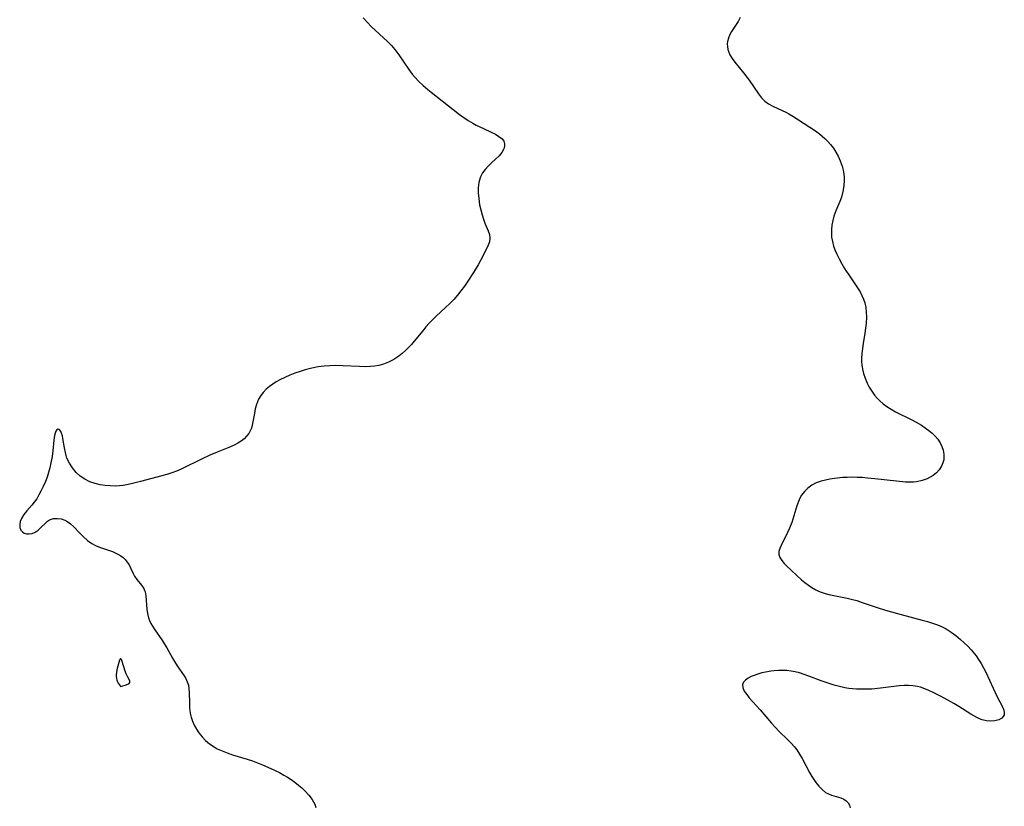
# Model space of a CAD drawing. Header units: metres. Extents: x 1073367 to 1082519, y 1569854 to 1574957.
# Tile 849 of 1056: x 1079077 to 1079386, y 1572645 to 1572892. Entities that reach past the tile are written whole.
import ezdxf

# ---------------------------------------------------------------- set-up
doc = ezdxf.new("R2010")
doc.units = ezdxf.units.M
doc.layers.add('CGG_CurvaNivelLidar_v1', color=253, linetype='Continuous', lineweight=30)

msp = doc.modelspace()

# ---------------------------------------------------------------- linework, layer by layer
at = {"layer": 'CGG_CurvaNivelLidar_v1'}
for p, q in [((1079184.7263, 1572892.56, 72.5), (1079186.0593, 1572891.1257, 72.5)), ((1079303.2221, 1572892.7177, 73), (1079302.5774, 1572891.4158, 73)), ((1079186.0593, 1572891.1257, 72.5), (1079187.2958, 1572889.8995, 72.5)), ((1079187.2958, 1572889.8995, 72.5), (1079192.4054, 1572885.1173, 72.5)), ((1079302.5774, 1572891.4158, 73), (1079300.5315, 1572888.2506, 73)), ((1079299.9899, 1572887.2883, 73), (1079299.5344, 1572886.232, 73)), ((1079300.5315, 1572888.2506, 73), (1079299.9899, 1572887.2883, 73)), ((1079192.4054, 1572885.1173, 72.5), (1079193.6049, 1572883.8872, 72.5)), ((1079193.6049, 1572883.8872, 72.5), (1079194.7227, 1572882.5987, 72.5)), ((1079299.252, 1572885.1429, 73), (1079299.1818, 1572884.3763, 73)), ((1079299.1818, 1572884.3763, 73), (1079299.2137, 1572883.603, 73)), ((1079299.2137, 1572883.603, 73), (1079299.3872, 1572882.6521, 73)), ((1079299.5344, 1572886.232, 73), (1079299.252, 1572885.1429, 73)), ((1079194.7227, 1572882.5987, 72.5), (1079195.9493, 1572880.9384, 72.5)), ((1079195.9493, 1572880.9384, 72.5), (1079199.0517, 1572876.3306, 72.5)), ((1079299.3872, 1572882.6521, 73), (1079299.6597, 1572881.814, 73)), ((1079299.6597, 1572881.814, 73), (1079300.0325, 1572880.9918, 73)), ((1079300.0325, 1572880.9918, 73), (1079300.744, 1572879.805, 73)), ((1079300.744, 1572879.805, 73), (1079301.5931, 1572878.6412, 73)), ((1079301.5931, 1572878.6412, 73), (1079304.3249, 1572875.2731, 73)), ((1079199.0517, 1572876.3306, 72.5), (1079200.1593, 1572874.8763, 72.5)), ((1079200.1593, 1572874.8763, 72.5), (1079200.9359, 1572873.9679, 72.5)), ((1079200.9359, 1572873.9679, 72.5), (1079202.2436, 1572872.5923, 72.5)), ((1079304.3249, 1572875.2731, 73), (1079306.0738, 1572872.9852, 73)), ((1079202.2436, 1572872.5923, 72.5), (1079203.6315, 1572871.2824, 72.5)), ((1079203.6315, 1572871.2824, 72.5), (1079205.0855, 1572870.0329, 72.5)), ((1079306.0738, 1572872.9852, 73), (1079308.9511, 1572868.6867, 73)), ((1079205.0855, 1572870.0329, 72.5), (1079206.1536, 1572869.1774, 72.5)), ((1079206.1536, 1572869.1774, 72.5), (1079209.5533, 1572866.5379, 72.5)), ((1079308.9511, 1572868.6867, 73), (1079309.908, 1572867.4457, 73)), ((1079209.5533, 1572866.5379, 72.5), (1079215.0103, 1572862.2246, 72.5)), ((1079309.908, 1572867.4457, 73), (1079310.984, 1572866.3582, 73)), ((1079310.984, 1572866.3582, 73), (1079312.1715, 1572865.4987, 73)), ((1079312.1715, 1572865.4987, 73), (1079313.4836, 1572864.7719, 73)), ((1079313.4836, 1572864.7719, 73), (1079317.759, 1572862.7981, 73)), ((1079215.0103, 1572862.2246, 72.5), (1079216.3761, 1572861.2092, 72.5)), ((1079317.759, 1572862.7981, 73), (1079318.523, 1572862.4004, 73)), ((1079318.523, 1572862.4004, 73), (1079319.8263, 1572861.6456, 73)), ((1079319.8263, 1572861.6456, 73), (1079326.8834, 1572857.0437, 73)), ((1079216.3761, 1572861.2092, 72.5), (1079217.7559, 1572860.2963, 72.5)), ((1079217.7559, 1572860.2963, 72.5), (1079219.173, 1572859.4581, 72.5)), ((1079219.173, 1572859.4581, 72.5), (1079220.2921, 1572858.8516, 72.5)), ((1079220.2921, 1572858.8516, 72.5), (1079222.5315, 1572857.7587, 72.5)), ((1079222.5315, 1572857.7587, 72.5), (1079224.9856, 1572856.6667, 72.5)), ((1079224.9856, 1572856.6667, 72.5), (1079226.2916, 1572856.0185, 72.5)), ((1079226.2916, 1572856.0185, 72.5), (1079227.4376, 1572855.3206, 72.5)), ((1079326.8834, 1572857.0437, 73), (1079328.1761, 1572856.1131, 73)), ((1079328.1761, 1572856.1131, 73), (1079329.042, 1572855.4134, 73)), ((1079329.042, 1572855.4134, 73), (1079329.8723, 1572854.6742, 73)), ((1079227.4376, 1572855.3206, 72.5), (1079228.4058, 1572854.5015, 72.5)), ((1079228.4058, 1572854.5015, 72.5), (1079228.9409, 1572853.7825, 72.5)), ((1079228.9409, 1572853.7825, 72.5), (1079229.2118, 1572853.01, 72.5)), ((1079229.2118, 1572853.01, 72.5), (1079229.1851, 1572852.2043, 72.5)), ((1079329.8723, 1572854.6742, 73), (1079330.7972, 1572853.7597, 73)), ((1079330.7972, 1572853.7597, 73), (1079331.6568, 1572852.7898, 73)), ((1079331.6568, 1572852.7898, 73), (1079332.528, 1572851.6319, 73)), ((1079227.467, 1572849.2535, 72.5), (1079226.3514, 1572848.1458, 72.5)), ((1079228.3057, 1572850.3047, 72.5), (1079227.467, 1572849.2535, 72.5)), ((1079228.9104, 1572851.3653, 72.5), (1079228.3057, 1572850.3047, 72.5)), ((1079229.1851, 1572852.2043, 72.5), (1079228.9104, 1572851.3653, 72.5)), ((1079332.528, 1572851.6319, 73), (1079333.3067, 1572850.4111, 73)), ((1079333.3067, 1572850.4111, 73), (1079333.9987, 1572849.1417, 73)), ((1079225.135, 1572847.0328, 72.5), (1079224.0909, 1572846.0249, 72.5)), ((1079226.3514, 1572848.1458, 72.5), (1079225.135, 1572847.0328, 72.5)), ((1079333.9987, 1572849.1417, 73), (1079334.7066, 1572847.5871, 73)), ((1079334.7066, 1572847.5871, 73), (1079335.2768, 1572845.9922, 73)), ((1079222.2562, 1572843.8144, 72.5), (1079221.5866, 1572842.5846, 72.5)), ((1079223.1121, 1572844.9559, 72.5), (1079222.2562, 1572843.8144, 72.5)), ((1079224.0909, 1572846.0249, 72.5), (1079223.1121, 1572844.9559, 72.5)), ((1079335.2768, 1572845.9922, 73), (1079335.6051, 1572844.7436, 73)), ((1079335.6051, 1572844.7436, 73), (1079335.8198, 1572843.4794, 73)), ((1079335.8198, 1572843.4794, 73), (1079335.897, 1572842.5403, 73)), ((1079221.0708, 1572840.8049, 72.5), (1079220.9104, 1572839.2013, 72.5)), ((1079221.4773, 1572842.3162, 72.5), (1079221.0708, 1572840.8049, 72.5)), ((1079221.5866, 1572842.5846, 72.5), (1079221.4773, 1572842.3162, 72.5)), ((1079335.9148, 1572841.5962, 73), (1079335.8135, 1572839.7763, 73)), ((1079335.897, 1572842.5403, 73), (1079335.9148, 1572841.5962, 73)), ((1079220.9104, 1572839.2013, 72.5), (1079220.9276, 1572837.5375, 72.5)), ((1079220.9276, 1572837.5375, 72.5), (1079221.0673, 1572835.8411, 72.5)), ((1079335.5409, 1572837.9713, 73), (1079335.0868, 1572836.2074, 73)), ((1079335.8135, 1572839.7763, 73), (1079335.5409, 1572837.9713, 73)), ((1079221.0673, 1572835.8411, 72.5), (1079221.3632, 1572833.7628, 72.5)), ((1079221.3632, 1572833.7628, 72.5), (1079221.6972, 1572832.2206, 72.5)), ((1079334.6104, 1572834.8885, 73), (1079333.3512, 1572831.9126, 73)), ((1079335.0868, 1572836.2074, 73), (1079334.6104, 1572834.8885, 73)), ((1079221.6972, 1572832.2206, 72.5), (1079222.1032, 1572830.7141, 72.5)), ((1079222.1032, 1572830.7141, 72.5), (1079222.5317, 1572829.3289, 72.5)), ((1079333.3512, 1572831.9126, 73), (1079332.7198, 1572830.2083, 73)), ((1079222.5317, 1572829.3289, 72.5), (1079223.0079, 1572828.0149, 72.5)), ((1079223.0079, 1572828.0149, 72.5), (1079224.0456, 1572825.5914, 72.5)), ((1079332.3479, 1572828.8462, 73), (1079332.0886, 1572827.462, 73)), ((1079332.7198, 1572830.2083, 73), (1079332.3479, 1572828.8462, 73)), ((1079224.0456, 1572825.5914, 72.5), (1079224.4293, 1572824.4568, 72.5)), ((1079224.4293, 1572824.4568, 72.5), (1079224.5888, 1572823.3368, 72.5)), ((1079331.9395, 1572826.0683, 73), (1079331.9045, 1572824.8711, 73)), ((1079331.9045, 1572824.8711, 73), (1079331.9764, 1572823.6798, 73)), ((1079332.0886, 1572827.462, 73), (1079331.9395, 1572826.0683, 73)), ((1079224.4537, 1572822.235, 72.5), (1079224.0838, 1572821.1102, 72.5)), ((1079224.5888, 1572823.3368, 72.5), (1079224.4537, 1572822.235, 72.5)), ((1079331.9764, 1572823.6798, 73), (1079332.2244, 1572822.2686, 73)), ((1079332.2244, 1572822.2686, 73), (1079332.6222, 1572820.8694, 73)), ((1079223.5551, 1572819.9492, 72.5), (1079221.6597, 1572816.3195, 72.5)), ((1079224.0838, 1572821.1102, 72.5), (1079223.5551, 1572819.9492, 72.5)), ((1079332.6222, 1572820.8694, 73), (1079333.1358, 1572819.4807, 73)), ((1079333.1358, 1572819.4807, 73), (1079333.6197, 1572818.3571, 73)), ((1079333.6197, 1572818.3571, 73), (1079334.3526, 1572816.8315, 73)), ((1079221.6597, 1572816.3195, 72.5), (1079220.8903, 1572814.9363, 72.5)), ((1079334.3526, 1572816.8315, 73), (1079335.1557, 1572815.3222, 73)), ((1079335.1557, 1572815.3222, 73), (1079336.0216, 1572813.8373, 73)), ((1079219.4574, 1572812.5372, 72.5), (1079217.6444, 1572809.826, 72.5)), ((1079220.8903, 1572814.9363, 72.5), (1079219.4574, 1572812.5372, 72.5)), ((1079336.0216, 1572813.8373, 73), (1079336.5691, 1572812.9633, 73)), ((1079336.5691, 1572812.9633, 73), (1079337.1368, 1572812.103, 73)), ((1079337.1368, 1572812.103, 73), (1079339.2792, 1572809.0325, 73)), ((1079217.6444, 1572809.826, 72.5), (1079216.5532, 1572808.2822, 72.5)), ((1079339.2792, 1572809.0325, 73), (1079340.1268, 1572807.7442, 73)), ((1079215.4217, 1572806.7581, 72.5), (1079214.3464, 1572805.3979, 72.5)), ((1079216.5532, 1572808.2822, 72.5), (1079215.4217, 1572806.7581, 72.5)), ((1079340.1268, 1572807.7442, 73), (1079340.9088, 1572806.4343, 73)), ((1079340.9088, 1572806.4343, 73), (1079341.4955, 1572805.3063, 73)), ((1079211.9462, 1572802.7648, 72.5), (1079210.6208, 1572801.4977, 72.5)), ((1079213.2151, 1572804.0852, 72.5), (1079211.9462, 1572802.7648, 72.5)), ((1079214.3464, 1572805.3979, 72.5), (1079213.2151, 1572804.0852, 72.5)), ((1079341.4955, 1572805.3063, 73), (1079341.9971, 1572804.1524, 73)), ((1079341.9971, 1572804.1524, 73), (1079342.3932, 1572802.9682, 73)), ((1079342.3932, 1572802.9682, 73), (1079342.7036, 1572801.5427, 73)), ((1079210.6208, 1572801.4977, 72.5), (1079207.6941, 1572798.8106, 72.5)), ((1079342.7036, 1572801.5427, 73), (1079342.8709, 1572800.0803, 73)), ((1079342.8709, 1572800.0803, 73), (1079342.9214, 1572798.5909, 73)), ((1079205.4614, 1572796.5797, 72.5), (1079204.4373, 1572795.4368, 72.5)), ((1079206.5591, 1572797.7121, 72.5), (1079205.4614, 1572796.5797, 72.5)), ((1079207.6941, 1572798.8106, 72.5), (1079206.5591, 1572797.7121, 72.5)), ((1079342.9214, 1572798.5909, 73), (1079342.8353, 1572796.5524, 73)), ((1079203.4524, 1572794.2635, 72.5), (1079200.8018, 1572790.9294, 72.5)), ((1079204.4373, 1572795.4368, 72.5), (1079203.4524, 1572794.2635, 72.5)), ((1079342.4623, 1572793.5224, 73), (1079341.897, 1572790.2464, 73)), ((1079342.6787, 1572795.0388, 73), (1079342.4623, 1572793.5224, 73)), ((1079342.8353, 1572796.5524, 73), (1079342.6787, 1572795.0388, 73)), ((1079200.8018, 1572790.9294, 72.5), (1079199.9274, 1572789.9103, 72.5)), ((1079198.0611, 1572787.999, 72.5), (1079197.0128, 1572787.0823, 72.5)), ((1079199.0147, 1572788.9308, 72.5), (1079198.0611, 1572787.999, 72.5)), ((1079199.9274, 1572789.9103, 72.5), (1079199.0147, 1572788.9308, 72.5)), ((1079341.6568, 1572788.6732, 73), (1079341.4769, 1572787.1049, 73)), ((1079341.897, 1572790.2464, 73), (1079341.6568, 1572788.6732, 73)), ((1079192.6731, 1572784.3643, 72.5), (1079191.1902, 1572783.7857, 72.5)), ((1079194.3365, 1572785.217, 72.5), (1079192.6731, 1572784.3643, 72.5)), ((1079195.9152, 1572786.2376, 72.5), (1079194.3365, 1572785.217, 72.5)), ((1079197.0128, 1572787.0823, 72.5), (1079195.9152, 1572786.2376, 72.5)), ((1079341.4769, 1572787.1049, 73), (1079341.3833, 1572785.5476, 73)), ((1079341.3833, 1572785.5476, 73), (1079341.3837, 1572784.544, 73)), ((1079341.3837, 1572784.544, 73), (1079341.4464, 1572783.5493, 73)), ((1079164.923, 1572781.4659, 72.5), (1079163.3169, 1572780.8776, 72.5)), ((1079166.5545, 1572781.9893, 72.5), (1079164.923, 1572781.4659, 72.5)), ((1079168.5718, 1572782.5097, 72.5), (1079166.5545, 1572781.9893, 72.5)), ((1079170.5866, 1572782.871, 72.5), (1079168.5718, 1572782.5097, 72.5)), ((1079172.4403, 1572783.0901, 72.5), (1079170.5866, 1572782.871, 72.5)), ((1079174.301, 1572783.2245, 72.5), (1079172.4403, 1572783.0901, 72.5)), ((1079176.1683, 1572783.2842, 72.5), (1079174.301, 1572783.2245, 72.5)), ((1079178.4538, 1572783.2595, 72.5), (1079176.1683, 1572783.2842, 72.5)), ((1079183.5737, 1572782.9884, 72.5), (1079178.4538, 1572783.2595, 72.5)), ((1079185.3315, 1572782.9465, 72.5), (1079183.5737, 1572782.9884, 72.5)), ((1079187.0665, 1572782.9972, 72.5), (1079185.3315, 1572782.9465, 72.5)), ((1079188.3601, 1572783.1256, 72.5), (1079187.0665, 1572782.9972, 72.5)), ((1079189.6563, 1572783.3573, 72.5), (1079188.3601, 1572783.1256, 72.5)), ((1079191.1902, 1572783.7857, 72.5), (1079189.6563, 1572783.3573, 72.5)), ((1079341.4464, 1572783.5493, 73), (1079341.6544, 1572782.1773, 73)), ((1079341.6544, 1572782.1773, 73), (1079341.9879, 1572780.8271, 73)), ((1079157.4497, 1572778.1498, 72.5), (1079156.3448, 1572777.469, 72.5)), ((1079158.6078, 1572778.783, 72.5), (1079157.4497, 1572778.1498, 72.5)), ((1079160.1486, 1572779.5365, 72.5), (1079158.6078, 1572778.783, 72.5)), ((1079161.7381, 1572780.2386, 72.5), (1079160.1486, 1572779.5365, 72.5)), ((1079163.3169, 1572780.8776, 72.5), (1079161.7381, 1572780.2386, 72.5)), ((1079341.9879, 1572780.8271, 73), (1079342.5069, 1572779.295, 73)), ((1079342.5069, 1572779.295, 73), (1079343.1509, 1572777.8016, 73)), ((1079154.2693, 1572775.8455, 72.5), (1079153.343, 1572774.8844, 72.5)), ((1079155.3075, 1572776.73, 72.5), (1079154.2693, 1572775.8455, 72.5)), ((1079156.3448, 1572777.469, 72.5), (1079155.3075, 1572776.73, 72.5)), ((1079343.1509, 1572777.8016, 73), (1079343.8322, 1572776.4923, 73)), ((1079343.8322, 1572776.4923, 73), (1079344.6036, 1572775.231, 73)), ((1079344.6036, 1572775.231, 73), (1079345.4668, 1572774.0291, 73)), ((1079151.5333, 1572771.9121, 72.5), (1079151.2357, 1572771.0489, 72.5)), ((1079151.8965, 1572772.7467, 72.5), (1079151.5333, 1572771.9121, 72.5)), ((1079152.5447, 1572773.8511, 72.5), (1079151.8965, 1572772.7467, 72.5)), ((1079153.343, 1572774.8844, 72.5), (1079152.5447, 1572773.8511, 72.5)), ((1079345.4668, 1572774.0291, 73), (1079346.2635, 1572773.0776, 73)), ((1079346.2635, 1572773.0776, 73), (1079347.1265, 1572772.1828, 73)), ((1079347.1265, 1572772.1828, 73), (1079348.1765, 1572771.2501, 73)), ((1079150.8534, 1572769.6618, 72.5), (1079150.545, 1572768.2618, 72.5)), ((1079151.2357, 1572771.0489, 72.5), (1079150.8534, 1572769.6618, 72.5)), ((1079348.1765, 1572771.2501, 73), (1079349.3057, 1572770.4034, 73)), ((1079349.3057, 1572770.4034, 73), (1079350.6487, 1572769.5635, 73)), ((1079350.6487, 1572769.5635, 73), (1079352.0582, 1572768.7981, 73)), ((1079352.0582, 1572768.7981, 73), (1079357.175, 1572766.2329, 73)), ((1079150.545, 1572768.2618, 72.5), (1079149.8875, 1572764.582, 72.5)), ((1079357.175, 1572766.2329, 73), (1079358.5423, 1572765.5016, 73)), ((1079088.1903, 1572762.7366, 72.5), (1079087.9274, 1572762.071, 72.5)), ((1079088.4698, 1572763.1121, 72.5), (1079088.1903, 1572762.7366, 72.5)), ((1079088.7871, 1572763.2839, 72.5), (1079088.4698, 1572763.1121, 72.5)), ((1079089.1222, 1572763.2302, 72.5), (1079088.7871, 1572763.2839, 72.5)), ((1079089.4517, 1572762.9698, 72.5), (1079089.1222, 1572763.2302, 72.5)), ((1079089.7323, 1572762.563, 72.5), (1079089.4517, 1572762.9698, 72.5)), ((1079089.974, 1572762.0206, 72.5), (1079089.7323, 1572762.563, 72.5)), ((1079149.2729, 1572762.7795, 72.5), (1079148.7799, 1572761.952, 72.5)), ((1079149.6378, 1572763.6418, 72.5), (1079149.2729, 1572762.7795, 72.5)), ((1079149.8875, 1572764.582, 72.5), (1079149.6378, 1572763.6418, 72.5)), ((1079358.5423, 1572765.5016, 73), (1079360.1897, 1572764.5346, 73)), ((1079360.1897, 1572764.5346, 73), (1079361.4061, 1572763.7298, 73)), ((1079361.4061, 1572763.7298, 73), (1079362.5589, 1572762.8748, 73)), ((1079362.5589, 1572762.8748, 73), (1079363.5783, 1572762.0193, 73)), ((1079087.5407, 1572759.8841, 72.5), (1079087.1914, 1572756.551, 72.5)), ((1079087.7452, 1572761.2806, 72.5), (1079087.5407, 1572759.8841, 72.5)), ((1079087.9274, 1572762.071, 72.5), (1079087.7452, 1572761.2806, 72.5)), ((1079090.2003, 1572761.2382, 72.5), (1079089.974, 1572762.0206, 72.5)), ((1079090.3827, 1572760.3319, 72.5), (1079090.2003, 1572761.2382, 72.5)), ((1079090.8435, 1572757.4671, 72.5), (1079090.3827, 1572760.3319, 72.5)), ((1079146.3713, 1572759.5642, 72.5), (1079145.3234, 1572758.8852, 72.5)), ((1079147.3199, 1572760.3188, 72.5), (1079146.3713, 1572759.5642, 72.5)), ((1079148.1113, 1572761.1049, 72.5), (1079147.3199, 1572760.3188, 72.5)), ((1079148.7799, 1572761.952, 72.5), (1079148.1113, 1572761.1049, 72.5)), ((1079363.5783, 1572762.0193, 73), (1079364.5094, 1572761.1129, 73)), ((1079364.5094, 1572761.1129, 73), (1079365.3286, 1572760.1471, 73)), ((1079365.3286, 1572760.1471, 73), (1079366.0524, 1572759.049, 73)), ((1079087.1914, 1572756.551, 72.5), (1079086.9647, 1572754.735, 72.5)), ((1079091.1562, 1572755.9329, 72.5), (1079090.8435, 1572757.4671, 72.5)), ((1079142.5633, 1572757.5799, 72.5), (1079138.8251, 1572756.1238, 72.5)), ((1079144.1929, 1572758.2836, 72.5), (1079142.5633, 1572757.5799, 72.5)), ((1079145.3234, 1572758.8852, 72.5), (1079144.1929, 1572758.2836, 72.5)), ((1079366.0524, 1572759.049, 73), (1079366.6196, 1572757.895, 73)), ((1079366.6196, 1572757.895, 73), (1079367.0249, 1572756.7067, 73)), ((1079367.0249, 1572756.7067, 73), (1079367.2543, 1572755.5044, 73)), ((1079086.9647, 1572754.735, 72.5), (1079086.6053, 1572752.6923, 72.5)), ((1079091.382, 1572755.0859, 72.5), (1079091.1562, 1572755.9329, 72.5)), ((1079091.6613, 1572754.2483, 72.5), (1079091.382, 1572755.0859, 72.5)), ((1079092.4037, 1572752.6374, 72.5), (1079091.6613, 1572754.2483, 72.5)), ((1079133.8855, 1572753.8966, 72.5), (1079128.0033, 1572750.9521, 72.5)), ((1079136.543, 1572755.1538, 72.5), (1079133.8855, 1572753.8966, 72.5)), ((1079138.8251, 1572756.1238, 72.5), (1079136.543, 1572755.1538, 72.5)), ((1079367.2208, 1572753.7201, 73), (1079366.9879, 1572752.7754, 73)), ((1079367.2655, 1572754.0592, 73), (1079367.2208, 1572753.7201, 73)), ((1079367.2543, 1572755.5044, 73), (1079367.2655, 1572754.0592, 73)), ((1079086.2641, 1572751.2035, 72.5), (1079085.86, 1572749.7209, 72.5)), ((1079086.6053, 1572752.6923, 72.5), (1079086.2641, 1572751.2035, 72.5)), ((1079093.3711, 1572751.1251, 72.5), (1079092.4037, 1572752.6374, 72.5)), ((1079094.5394, 1572749.7461, 72.5), (1079093.3711, 1572751.1251, 72.5)), ((1079126.3429, 1572750.2587, 72.5), (1079124.6382, 1572749.6393, 72.5)), ((1079128.0033, 1572750.9521, 72.5), (1079126.3429, 1572750.2587, 72.5)), ((1079365.7876, 1572750.5843, 73), (1079364.9207, 1572749.6279, 73)), ((1079366.4861, 1572751.6393, 73), (1079365.7876, 1572750.5843, 73)), ((1079366.9879, 1572752.7754, 73), (1079366.4861, 1572751.6393, 73)), ((1079085.3923, 1572748.2573, 72.5), (1079084.8569, 1572746.826, 72.5)), ((1079085.86, 1572749.7209, 72.5), (1079085.3923, 1572748.2573, 72.5)), ((1079095.837, 1572748.5817, 72.5), (1079094.5394, 1572749.7461, 72.5)), ((1079097.2794, 1572747.5887, 72.5), (1079095.837, 1572748.5817, 72.5)), ((1079098.8449, 1572746.7871, 72.5), (1079097.2794, 1572747.5887, 72.5)), ((1079121.5171, 1572748.6625, 72.5), (1079114.8009, 1572746.8305, 72.5)), ((1079122.9962, 1572749.0961, 72.5), (1079121.5171, 1572748.6625, 72.5)), ((1079124.6382, 1572749.6393, 72.5), (1079122.9962, 1572749.0961, 72.5)), ((1079330.0494, 1572747.3123, 73), (1079328.7024, 1572746.9524, 73)), ((1079331.4432, 1572747.6002, 73), (1079330.0494, 1572747.3123, 73)), ((1079332.8729, 1572747.8261, 73), (1079331.4432, 1572747.6002, 73)), ((1079335.3825, 1572748.0887, 73), (1079332.8729, 1572747.8261, 73)), ((1079336.901, 1572748.1747, 73), (1079335.3825, 1572748.0887, 73)), ((1079338.4322, 1572748.2046, 73), (1079336.901, 1572748.1747, 73)), ((1079340.0194, 1572748.1741, 73), (1079338.4322, 1572748.2046, 73)), ((1079341.613, 1572748.0915, 73), (1079340.0194, 1572748.1741, 73)), ((1079343.2101, 1572747.9683, 73), (1079341.613, 1572748.0915, 73)), ((1079345.5575, 1572747.7356, 73), (1079343.2101, 1572747.9683, 73)), ((1079352.3636, 1572746.9468, 73), (1079345.5575, 1572747.7356, 73)), ((1079360.396, 1572747.1674, 73), (1079358.6917, 1572746.7975, 73)), ((1079362.0011, 1572747.7434, 73), (1079360.396, 1572747.1674, 73)), ((1079362.9884, 1572748.2249, 73), (1079362.0011, 1572747.7434, 73)), ((1079363.9038, 1572748.7928, 73), (1079362.9884, 1572748.2249, 73)), ((1079364.9207, 1572749.6279, 73), (1079363.9038, 1572748.7928, 73)), ((1079084.1955, 1572745.3151, 72.5), (1079083.4796, 1572743.8588, 72.5)), ((1079084.8569, 1572746.826, 72.5), (1079084.1955, 1572745.3151, 72.5)), ((1079100.5059, 1572746.1999, 72.5), (1079098.8449, 1572746.7871, 72.5)), ((1079102.0366, 1572745.8354, 72.5), (1079100.5059, 1572746.1999, 72.5)), ((1079103.6097, 1572745.5955, 72.5), (1079102.0366, 1572745.8354, 72.5)), ((1079105.2106, 1572745.4695, 72.5), (1079103.6097, 1572745.5955, 72.5)), ((1079106.8274, 1572745.4549, 72.5), (1079105.2106, 1572745.4695, 72.5)), ((1079108.213, 1572745.5342, 72.5), (1079106.8274, 1572745.4549, 72.5)), ((1079109.3123, 1572745.6597, 72.5), (1079108.213, 1572745.5342, 72.5)), ((1079110.4104, 1572745.8322, 72.5), (1079109.3123, 1572745.6597, 72.5)), ((1079111.878, 1572746.1199, 72.5), (1079110.4104, 1572745.8322, 72.5)), ((1079114.8009, 1572746.8305, 72.5), (1079111.878, 1572746.1199, 72.5)), ((1079324.524, 1572744.8154, 73), (1079323.4619, 1572743.7787, 73)), ((1079325.7356, 1572745.6837, 73), (1079324.524, 1572744.8154, 73)), ((1079327.1593, 1572746.4009, 73), (1079325.7356, 1572745.6837, 73)), ((1079328.7024, 1572746.9524, 73), (1079327.1593, 1572746.4009, 73)), ((1079355.2327, 1572746.6871, 73), (1079352.3636, 1572746.9468, 73)), ((1079356.6345, 1572746.6499, 73), (1079355.2327, 1572746.6871, 73)), ((1079357.6733, 1572746.6888, 73), (1079356.6345, 1572746.6499, 73)), ((1079358.6917, 1572746.7975, 73), (1079357.6733, 1572746.6888, 73)), ((1079082.1387, 1572741.4713, 72.5), (1079081.3959, 1572740.3952, 72.5)), ((1079082.8269, 1572742.6335, 72.5), (1079082.1387, 1572741.4713, 72.5)), ((1079083.4796, 1572743.8588, 72.5), (1079082.8269, 1572742.6335, 72.5)), ((1079322.0161, 1572741.6287, 73), (1079321.5501, 1572740.6055, 73)), ((1079322.5642, 1572742.5917, 73), (1079322.0161, 1572741.6287, 73)), ((1079323.4619, 1572743.7787, 73), (1079322.5642, 1572742.5917, 73)), ((1079080.6018, 1572739.4306, 72.5), (1079078.995, 1572737.6335, 72.5)), ((1079081.3959, 1572740.3952, 72.5), (1079080.6018, 1572739.4306, 72.5)), ((1079321.0341, 1572739.2036, 73), (1079319.4433, 1572733.9873, 73)), ((1079321.5501, 1572740.6055, 73), (1079321.0341, 1572739.2036, 73)), ((1079077.3942, 1572735.2866, 72.5), (1079076.9894, 1572734.3214, 72.5)), ((1079078.1049, 1572736.4704, 72.5), (1079077.3942, 1572735.2866, 72.5)), ((1079078.995, 1572737.6335, 72.5), (1079078.1049, 1572736.4704, 72.5)), ((1079085.531, 1572734.3843, 72.5), (1079086.2142, 1572734.8323, 72.5)), ((1079086.2142, 1572734.8323, 72.5), (1079087.3828, 1572735.2133, 72.5)), ((1079087.3828, 1572735.2133, 72.5), (1079088.6881, 1572735.2763, 72.5)), ((1079088.6881, 1572735.2763, 72.5), (1079089.8127, 1572735.1019, 72.5)), ((1079089.8127, 1572735.1019, 72.5), (1079090.9332, 1572734.7176, 72.5)), ((1079090.9332, 1572734.7176, 72.5), (1079091.8941, 1572734.1967, 72.5)), ((1079076.9894, 1572734.3214, 72.5), (1079076.795, 1572733.3863, 72.5)), ((1079076.795, 1572733.3863, 72.5), (1079076.8641, 1572732.442, 72.5)), ((1079076.8641, 1572732.442, 72.5), (1079077.2011, 1572731.6147, 72.5)), ((1079077.2011, 1572731.6147, 72.5), (1079077.6558, 1572731.0617, 72.5)), ((1079081.6211, 1572730.964, 72.5), (1079082.5687, 1572731.6013, 72.5)), ((1079082.5687, 1572731.6013, 72.5), (1079083.4564, 1572732.3735, 72.5)), ((1079083.4564, 1572732.3735, 72.5), (1079084.9035, 1572733.8228, 72.5)), ((1079084.9035, 1572733.8228, 72.5), (1079085.531, 1572734.3843, 72.5)), ((1079091.8941, 1572734.1967, 72.5), (1079092.8162, 1572733.5338, 72.5)), ((1079092.8162, 1572733.5338, 72.5), (1079093.6962, 1572732.7598, 72.5)), ((1079093.6962, 1572732.7598, 72.5), (1079095.706, 1572730.6471, 72.5)), ((1079318.7857, 1572732.2162, 73), (1079318.1637, 1572730.8225, 73)), ((1079319.4433, 1572733.9873, 73), (1079318.7857, 1572732.2162, 73)), ((1079077.6558, 1572731.0617, 72.5), (1079078.2396, 1572730.652, 72.5)), ((1079078.2396, 1572730.652, 72.5), (1079078.9239, 1572730.4125, 72.5)), ((1079078.9239, 1572730.4125, 72.5), (1079079.7936, 1572730.3745, 72.5)), ((1079079.7936, 1572730.3745, 72.5), (1079080.7093, 1572730.5668, 72.5)), ((1079080.7093, 1572730.5668, 72.5), (1079081.6211, 1572730.964, 72.5)), ((1079095.706, 1572730.6471, 72.5), (1079096.875, 1572729.4764, 72.5)), ((1079096.875, 1572729.4764, 72.5), (1079098.1296, 1572728.38, 72.5)), ((1079318.1637, 1572730.8225, 73), (1079316.0849, 1572726.7919, 73)), ((1079098.1296, 1572728.38, 72.5), (1079099.4792, 1572727.414, 72.5)), ((1079099.4792, 1572727.414, 72.5), (1079100.5863, 1572726.7952, 72.5)), ((1079100.5863, 1572726.7952, 72.5), (1079101.9089, 1572726.2257, 72.5)), ((1079101.9089, 1572726.2257, 72.5), (1079105.9669, 1572724.8373, 72.5)), ((1079315.6676, 1572725.7887, 73), (1079315.4187, 1572724.8302, 73)), ((1079316.0849, 1572726.7919, 73), (1079315.6676, 1572725.7887, 73)), ((1079105.9669, 1572724.8373, 72.5), (1079106.8229, 1572724.482, 72.5)), ((1079106.8229, 1572724.482, 72.5), (1079107.6419, 1572724.0817, 72.5)), ((1079107.6419, 1572724.0817, 72.5), (1079108.6329, 1572723.4819, 72.5)), ((1079108.6329, 1572723.4819, 72.5), (1079109.3341, 1572722.9414, 72.5)), ((1079109.3341, 1572722.9414, 72.5), (1079109.9616, 1572722.3401, 72.5)), ((1079109.9616, 1572722.3401, 72.5), (1079110.6254, 1572721.5279, 72.5)), ((1079315.4187, 1572724.8302, 73), (1079315.4038, 1572723.9154, 73)), ((1079315.4038, 1572723.9154, 73), (1079315.7067, 1572722.9691, 73)), ((1079315.7067, 1572722.9691, 73), (1079316.2839, 1572722.0484, 73)), ((1079110.6254, 1572721.5279, 72.5), (1079111.1844, 1572720.6607, 72.5)), ((1079111.1844, 1572720.6607, 72.5), (1079111.6551, 1572719.7669, 72.5)), ((1079111.6551, 1572719.7669, 72.5), (1079112.471, 1572717.9446, 72.5)), ((1079316.2839, 1572722.0484, 73), (1079317.0596, 1572721.1276, 73)), ((1079317.0596, 1572721.1276, 73), (1079317.672, 1572720.4861, 73)), ((1079317.672, 1572720.4861, 73), (1079319.3627, 1572718.8658, 73)), ((1079112.471, 1572717.9446, 72.5), (1079112.9176, 1572717.092, 72.5)), ((1079112.9176, 1572717.092, 72.5), (1079113.601, 1572716.1111, 72.5)), ((1079113.601, 1572716.1111, 72.5), (1079115.1153, 1572714.2429, 72.5)), ((1079319.3627, 1572718.8658, 73), (1079322.5639, 1572715.9851, 73)), ((1079115.1153, 1572714.2429, 72.5), (1079115.7628, 1572713.2368, 72.5)), ((1079115.7628, 1572713.2368, 72.5), (1079116.0621, 1572712.5751, 72.5)), ((1079322.5639, 1572715.9851, 73), (1079323.5956, 1572715.108, 73)), ((1079323.5956, 1572715.108, 73), (1079324.6686, 1572714.2776, 73)), ((1079324.6686, 1572714.2776, 73), (1079325.7945, 1572713.5227, 73)), ((1079325.7945, 1572713.5227, 73), (1079326.9782, 1572712.8548, 73)), ((1079116.0621, 1572712.5751, 72.5), (1079116.1876, 1572712.1985, 72.5)), ((1079116.1876, 1572712.1985, 72.5), (1079116.4367, 1572710.9423, 72.5)), ((1079116.4367, 1572710.9423, 72.5), (1079116.7369, 1572706.7369, 72.5)), ((1079326.9782, 1572712.8548, 73), (1079327.829, 1572712.4507, 73)), ((1079327.829, 1572712.4507, 73), (1079328.7046, 1572712.0957, 73)), ((1079328.7046, 1572712.0957, 73), (1079329.9065, 1572711.6964, 73)), ((1079329.9065, 1572711.6964, 73), (1079331.1394, 1572711.365, 73)), ((1079331.1394, 1572711.365, 73), (1079332.6326, 1572711.0321, 73)), ((1079332.6326, 1572711.0321, 73), (1079336.8973, 1572710.1903, 73)), ((1079336.8973, 1572710.1903, 73), (1079338.1215, 1572709.9081, 73)), ((1079338.1215, 1572709.9081, 73), (1079339.8772, 1572709.4295, 73)), ((1079339.8772, 1572709.4295, 73), (1079341.622, 1572708.8851, 73)), ((1079341.622, 1572708.8851, 73), (1079346.9477, 1572707.0673, 73)), ((1079346.9477, 1572707.0673, 73), (1079349.691, 1572706.195, 73)), ((1079116.7369, 1572706.7369, 72.5), (1079116.9656, 1572705.4, 72.5)), ((1079116.9656, 1572705.4, 72.5), (1079117.3189, 1572704.0747, 72.5)), ((1079117.3189, 1572704.0747, 72.5), (1079117.6438, 1572703.1655, 72.5)), ((1079349.691, 1572706.195, 73), (1079353.8674, 1572705.0247, 73)), ((1079353.8674, 1572705.0247, 73), (1079360.4799, 1572703.3101, 73)), ((1079117.6438, 1572703.1655, 72.5), (1079118.0415, 1572702.2844, 72.5)), ((1079118.0415, 1572702.2844, 72.5), (1079118.5304, 1572701.4149, 72.5)), ((1079118.5304, 1572701.4149, 72.5), (1079119.0813, 1572700.5626, 72.5)), ((1079360.4799, 1572703.3101, 73), (1079362.0979, 1572702.8654, 73)), ((1079362.0979, 1572702.8654, 73), (1079363.6905, 1572702.3807, 73)), ((1079363.6905, 1572702.3807, 73), (1079365.2466, 1572701.8336, 73)), ((1079365.2466, 1572701.8336, 73), (1079366.7521, 1572701.1972, 73)), ((1079366.7521, 1572701.1972, 73), (1079367.9953, 1572700.5551, 73)), ((1079119.0813, 1572700.5626, 72.5), (1079121.6684, 1572696.8256, 72.5)), ((1079367.9953, 1572700.5551, 73), (1079369.5564, 1572699.5592, 73)), ((1079369.5564, 1572699.5592, 73), (1079371.0428, 1572698.4359, 73)), ((1079371.0428, 1572698.4359, 73), (1079372.4805, 1572697.2293, 73)), ((1079121.6684, 1572696.8256, 72.5), (1079122.3567, 1572695.73, 72.5)), ((1079122.3567, 1572695.73, 72.5), (1079123.0162, 1572694.6106, 72.5)), ((1079123.0162, 1572694.6106, 72.5), (1079124.8443, 1572691.3095, 72.5)), ((1079372.4805, 1572697.2293, 73), (1079373.6509, 1572696.1835, 73)), ((1079373.6509, 1572696.1835, 73), (1079374.7881, 1572695.0979, 73)), ((1079374.7881, 1572695.0979, 73), (1079375.8756, 1572693.9626, 73)), ((1079375.8756, 1572693.9626, 73), (1079376.8934, 1572692.7642, 73)), ((1079376.8934, 1572692.7642, 73), (1079377.3991, 1572692.0978, 73)), ((1079377.3991, 1572692.0978, 73), (1079378.2009, 1572690.9356, 73)), ((1079107.9069, 1572689.9579, 72.5), (1079107.3512, 1572687.6914, 72.5)), ((1079108.1419, 1572690.6942, 72.5), (1079107.9069, 1572689.9579, 72.5)), ((1079108.261, 1572690.9752, 72.5), (1079108.1419, 1572690.6942, 72.5)), ((1079108.3817, 1572691.167, 72.5), (1079108.261, 1572690.9752, 72.5)), ((1079108.5043, 1572691.2364, 72.5), (1079108.3817, 1572691.167, 72.5)), ((1079108.6271, 1572691.1597, 72.5), (1079108.5043, 1572691.2364, 72.5)), ((1079108.7519, 1572690.9659, 72.5), (1079108.6271, 1572691.1597, 72.5)), ((1079109.0061, 1572690.3472, 72.5), (1079108.7519, 1572690.9659, 72.5)), ((1079109.9562, 1572687.3162, 72.5), (1079109.0061, 1572690.3472, 72.5)), ((1079124.8443, 1572691.3095, 72.5), (1079125.4648, 1572690.2575, 72.5)), ((1079125.4648, 1572690.2575, 72.5), (1079126.297, 1572688.9852, 72.5)), ((1079126.297, 1572688.9852, 72.5), (1079128.5118, 1572685.7773, 72.5)), ((1079378.2009, 1572690.9356, 73), (1079378.9942, 1572689.643, 73)), ((1079378.9942, 1572689.643, 73), (1079379.7326, 1572688.3114, 73)), ((1079379.7326, 1572688.3114, 73), (1079380.4271, 1572686.9538, 73)), ((1079107.1712, 1572686.7388, 72.5), (1079107.1234, 1572686.2153, 72.5)), ((1079107.1234, 1572686.2153, 72.5), (1079107.132, 1572685.6424, 72.5)), ((1079107.132, 1572685.6424, 72.5), (1079107.2085, 1572685.049, 72.5)), ((1079107.3512, 1572687.6914, 72.5), (1079107.1712, 1572686.7388, 72.5)), ((1079110.2708, 1572686.4274, 72.5), (1079109.9562, 1572687.3162, 72.5)), ((1079110.6342, 1572685.5914, 72.5), (1079110.2708, 1572686.4274, 72.5)), ((1079111.3792, 1572684.2436, 72.5), (1079110.6342, 1572685.5914, 72.5)), ((1079128.5118, 1572685.7773, 72.5), (1079128.9817, 1572684.9777, 72.5)), ((1079306.7498, 1572685.5737, 73), (1079305.7402, 1572685.0432, 73)), ((1079307.5897, 1572685.9264, 73), (1079306.7498, 1572685.5737, 73)), ((1079308.4925, 1572686.2455, 73), (1079307.5897, 1572685.9264, 73)), ((1079310.099, 1572686.7017, 73), (1079308.4925, 1572686.2455, 73)), ((1079311.8021, 1572687.0647, 73), (1079310.099, 1572686.7017, 73)), ((1079312.8538, 1572687.2348, 73), (1079311.8021, 1572687.0647, 73)), ((1079313.9212, 1572687.3678, 73), (1079312.8538, 1572687.2348, 73)), ((1079315.2564, 1572687.4766, 73), (1079313.9212, 1572687.3678, 73)), ((1079316.6002, 1572687.51, 73), (1079315.2564, 1572687.4766, 73)), ((1079317.9466, 1572687.4491, 73), (1079316.6002, 1572687.51, 73)), ((1079319.2496, 1572687.2854, 73), (1079317.9466, 1572687.4491, 73)), ((1079320.5475, 1572687.0291, 73), (1079319.2496, 1572687.2854, 73)), ((1079321.8377, 1572686.6942, 73), (1079320.5475, 1572687.0291, 73)), ((1079323.3479, 1572686.2163, 73), (1079321.8377, 1572686.6942, 73)), ((1079324.85, 1572685.6774, 73), (1079323.3479, 1572686.2163, 73)), ((1079328.72, 1572684.2105, 73), (1079324.85, 1572685.6774, 73)), ((1079380.4271, 1572686.9538, 73), (1079383.9363, 1572679.4093, 73)), ((1079107.2085, 1572685.049, 72.5), (1079107.3527, 1572684.4763, 72.5)), ((1079107.3527, 1572684.4763, 72.5), (1079107.5487, 1572683.9353, 72.5)), ((1079107.5487, 1572683.9353, 72.5), (1079107.7751, 1572683.4498, 72.5)), ((1079107.7751, 1572683.4498, 72.5), (1079108.0099, 1572683.043, 72.5)), ((1079108.0099, 1572683.043, 72.5), (1079108.3342, 1572682.616, 72.5)), ((1079108.3342, 1572682.616, 72.5), (1079108.5, 1572682.499, 72.5)), ((1079108.5, 1572682.499, 72.5), (1079109.9248, 1572682.8853, 72.5)), ((1079109.9248, 1572682.8853, 72.5), (1079110.8268, 1572683.2228, 72.5)), ((1079110.8268, 1572683.2228, 72.5), (1079111.1768, 1572683.4355, 72.5)), ((1079111.1768, 1572683.4355, 72.5), (1079111.3981, 1572683.6811, 72.5)), ((1079111.4577, 1572683.9546, 72.5), (1079111.3792, 1572684.2436, 72.5)), ((1079111.3981, 1572683.6811, 72.5), (1079111.4577, 1572683.9546, 72.5)), ((1079128.9817, 1572684.9777, 72.5), (1079129.4649, 1572683.9425, 72.5)), ((1079129.4649, 1572683.9425, 72.5), (1079129.8056, 1572682.866, 72.5)), ((1079129.8056, 1572682.866, 72.5), (1079129.9914, 1572681.7449, 72.5)), ((1079304.3087, 1572683.7972, 73), (1079303.9972, 1572683.0749, 73)), ((1079303.9972, 1572683.0749, 73), (1079304.0692, 1572682.0952, 73)), ((1079304.0692, 1572682.0952, 73), (1079304.545, 1572681.027, 73)), ((1079304.9101, 1572684.4515, 73), (1079304.3087, 1572683.7972, 73)), ((1079305.7402, 1572685.0432, 73), (1079304.9101, 1572684.4515, 73)), ((1079331.1663, 1572683.3639, 73), (1079328.72, 1572684.2105, 73)), ((1079332.8246, 1572682.8532, 73), (1079331.1663, 1572683.3639, 73)), ((1079334.4946, 1572682.4072, 73), (1079332.8246, 1572682.8532, 73)), ((1079336.1779, 1572682.0454, 73), (1079334.4946, 1572682.4072, 73)), ((1079353.1687, 1572682.6205, 73), (1079347.3544, 1572681.882, 73)), ((1079354.759, 1572682.7486, 73), (1079353.1687, 1572682.6205, 73)), ((1079356.1402, 1572682.7796, 73), (1079354.759, 1572682.7486, 73)), ((1079357.5033, 1572682.7042, 73), (1079356.1402, 1572682.7796, 73)), ((1079358.2843, 1572682.5995, 73), (1079357.5033, 1572682.7042, 73)), ((1079358.9995, 1572682.458, 73), (1079358.2843, 1572682.5995, 73)), ((1079359.8721, 1572682.2259, 73), (1079358.9995, 1572682.458, 73)), ((1079361.2337, 1572681.7577, 73), (1079359.8721, 1572682.2259, 73)), ((1079129.9914, 1572681.7449, 72.5), (1079130.0695, 1572680.583, 72.5)), ((1079130.0695, 1572680.583, 72.5), (1079130.118, 1572677.364, 72.5)), ((1079304.545, 1572681.027, 73), (1079305.3122, 1572679.8898, 73)), ((1079305.3122, 1572679.8898, 73), (1079306.1061, 1572678.9022, 73)), ((1079337.3594, 1572681.8536, 73), (1079336.1779, 1572682.0454, 73)), ((1079338.5469, 1572681.712, 73), (1079337.3594, 1572681.8536, 73)), ((1079339.8284, 1572681.6136, 73), (1079338.5469, 1572681.712, 73)), ((1079341.113, 1572681.5661, 73), (1079339.8284, 1572681.6136, 73)), ((1079342.8467, 1572681.5736, 73), (1079341.113, 1572681.5661, 73)), ((1079344.5786, 1572681.649, 73), (1079342.8467, 1572681.5736, 73)), ((1079347.3544, 1572681.882, 73), (1079344.5786, 1572681.649, 73)), ((1079362.5842, 1572681.1932, 73), (1079361.2337, 1572681.7577, 73)), ((1079363.928, 1572680.5589, 73), (1079362.5842, 1572681.1932, 73)), ((1079366.439, 1572679.2594, 73), (1079363.928, 1572680.5589, 73)), ((1079370.3981, 1572677.1002, 73), (1079366.439, 1572679.2594, 73)), ((1079383.9363, 1572679.4093, 73), (1079385.767, 1572675.8648, 73)), ((1079130.118, 1572677.364, 72.5), (1079130.1906, 1572675.715, 72.5)), ((1079306.1061, 1572678.9022, 73), (1079309.4797, 1572675.1296, 73)), ((1079371.9842, 1572676.1719, 73), (1079370.3981, 1572677.1002, 73)), ((1079375.694, 1572673.7602, 73), (1079371.9842, 1572676.1719, 73)), ((1079385.767, 1572675.8648, 73), (1079386.0826, 1572675.0595, 73)), ((1079130.1906, 1572675.715, 72.5), (1079130.389, 1572674.0737, 72.5)), ((1079130.389, 1572674.0737, 72.5), (1079130.4737, 1572673.6378, 72.5)), ((1079130.4737, 1572673.6378, 72.5), (1079130.6757, 1572672.8302, 72.5)), ((1079130.6757, 1572672.8302, 72.5), (1079131.1151, 1572671.5414, 72.5)), ((1079309.4797, 1572675.1296, 73), (1079313.0718, 1572670.9175, 73)), ((1079376.6559, 1572673.1864, 73), (1079375.694, 1572673.7602, 73)), ((1079377.6231, 1572672.6743, 73), (1079376.6559, 1572673.1864, 73)), ((1079385.9519, 1572673.0103, 73), (1079385.4652, 1572672.5251, 73)), ((1079386.1917, 1572673.5013, 73), (1079385.9519, 1572673.0103, 73)), ((1079386.0826, 1572675.0595, 73), (1079386.2502, 1572674.3119, 73)), ((1079386.2599, 1572673.8833, 73), (1079386.1917, 1572673.5013, 73)), ((1079386.2502, 1572674.3119, 73), (1079386.2599, 1572673.8833, 73)), ((1079131.1151, 1572671.5414, 72.5), (1079131.6757, 1572670.2856, 72.5)), ((1079131.6757, 1572670.2856, 72.5), (1079132.3445, 1572669.0701, 72.5)), ((1079313.0718, 1572670.9175, 73), (1079314.2234, 1572669.6423, 73)), ((1079378.4832, 1572672.2887, 73), (1079377.6231, 1572672.6743, 73)), ((1079379.3463, 1572671.9783, 73), (1079378.4832, 1572672.2887, 73)), ((1079380.6446, 1572671.6716, 73), (1079379.3463, 1572671.9783, 73)), ((1079381.907, 1572671.5603, 73), (1079380.6446, 1572671.6716, 73)), ((1079383.2858, 1572671.6713, 73), (1079381.907, 1572671.5603, 73)), ((1079384.4981, 1572672.0039, 73), (1079383.2858, 1572671.6713, 73)), ((1079385.4652, 1572672.5251, 73), (1079384.4981, 1572672.0039, 73)), ((1079132.3445, 1572669.0701, 72.5), (1079133.1137, 1572667.9045, 72.5)), ((1079133.1137, 1572667.9045, 72.5), (1079134.1031, 1572666.6552, 72.5)), ((1079134.1031, 1572666.6552, 72.5), (1079135.2071, 1572665.4975, 72.5)), ((1079314.2234, 1572669.6423, 73), (1079315.509, 1572668.3216, 73)), ((1079315.509, 1572668.3216, 73), (1079318.1243, 1572665.7737, 73)), ((1079135.2071, 1572665.4975, 72.5), (1079136.4221, 1572664.4486, 72.5)), ((1079136.4221, 1572664.4486, 72.5), (1079137.8664, 1572663.4597, 72.5)), ((1079318.1243, 1572665.7737, 73), (1079319.3293, 1572664.5559, 73)), ((1079319.3293, 1572664.5559, 73), (1079320.2099, 1572663.5692, 73)), ((1079320.2099, 1572663.5692, 73), (1079321.0226, 1572662.5349, 73)), ((1079137.8664, 1572663.4597, 72.5), (1079138.9009, 1572662.8925, 72.5)), ((1079138.9009, 1572662.8925, 72.5), (1079140.3999, 1572662.2096, 72.5)), ((1079140.3999, 1572662.2096, 72.5), (1079142.0215, 1572661.584, 72.5)), ((1079142.0215, 1572661.584, 72.5), (1079143.6902, 1572661.0157, 72.5)), ((1079143.6902, 1572661.0157, 72.5), (1079148.3369, 1572659.5873, 72.5)), ((1079321.0226, 1572662.5349, 73), (1079321.9118, 1572661.2031, 73)), ((1079321.9118, 1572661.2031, 73), (1079322.7154, 1572659.8177, 73)), ((1079148.3369, 1572659.5873, 72.5), (1079149.9415, 1572659.0573, 72.5)), ((1079149.9415, 1572659.0573, 72.5), (1079151.5355, 1572658.4871, 72.5)), ((1079151.5355, 1572658.4871, 72.5), (1079153.1151, 1572657.8761, 72.5)), ((1079153.1151, 1572657.8761, 72.5), (1079155.7757, 1572656.7305, 72.5)), ((1079322.7154, 1572659.8177, 73), (1079325.0262, 1572655.4646, 73)), ((1079155.7757, 1572656.7305, 72.5), (1079157.122, 1572656.088, 72.5)), ((1079157.122, 1572656.088, 72.5), (1079158.4431, 1572655.4067, 72.5)), ((1079158.4431, 1572655.4067, 72.5), (1079159.8176, 1572654.6346, 72.5)), ((1079159.8176, 1572654.6346, 72.5), (1079160.9723, 1572653.9358, 72.5)), ((1079325.0262, 1572655.4646, 73), (1079325.8083, 1572654.1335, 73)), ((1079160.9723, 1572653.9358, 72.5), (1079162.0956, 1572653.2028, 72.5)), ((1079162.0956, 1572653.2028, 72.5), (1079163.279, 1572652.3598, 72.5)), ((1079163.279, 1572652.3598, 72.5), (1079164.4148, 1572651.4768, 72.5)), ((1079164.4148, 1572651.4768, 72.5), (1079165.4988, 1572650.5589, 72.5)), ((1079325.8083, 1572654.1335, 73), (1079327.0333, 1572652.3359, 73)), ((1079327.0333, 1572652.3359, 73), (1079327.9783, 1572651.114, 73)), ((1079327.9783, 1572651.114, 73), (1079328.9729, 1572650.0376, 73)), ((1079165.4988, 1572650.5589, 72.5), (1079166.6643, 1572649.4664, 72.5)), ((1079166.6643, 1572649.4664, 72.5), (1079167.722, 1572648.3146, 72.5)), ((1079167.722, 1572648.3146, 72.5), (1079168.7235, 1572646.955, 72.5)), ((1079328.9729, 1572650.0376, 73), (1079330.0573, 1572649.1713, 73)), ((1079330.0573, 1572649.1713, 73), (1079330.9648, 1572648.6837, 73)), ((1079330.9648, 1572648.6837, 73), (1079331.9205, 1572648.3142, 73)), ((1079331.9205, 1572648.3142, 73), (1079334.8959, 1572647.4299, 73)), ((1079168.7235, 1572646.955, 72.5), (1079169.5164, 1572645.5021, 72.5)), ((1079169.5164, 1572645.5021, 72.5), (1079169.9198, 1572644.4577, 72.5)), ((1079334.8959, 1572647.4299, 73), (1079335.813, 1572647.0445, 73)), ((1079335.813, 1572647.0445, 73), (1079336.5926, 1572646.5305, 73)), ((1079336.5926, 1572646.5305, 73), (1079337.1597, 1572645.8942, 73)), ((1079337.1597, 1572645.8942, 73), (1079337.562, 1572645.1305, 73)), ((1079337.562, 1572645.1305, 73), (1079337.7966, 1572644.273, 73))]:
    msp.add_line(p, q, dxfattribs=at)

doc.saveas('drawing.dxf')
